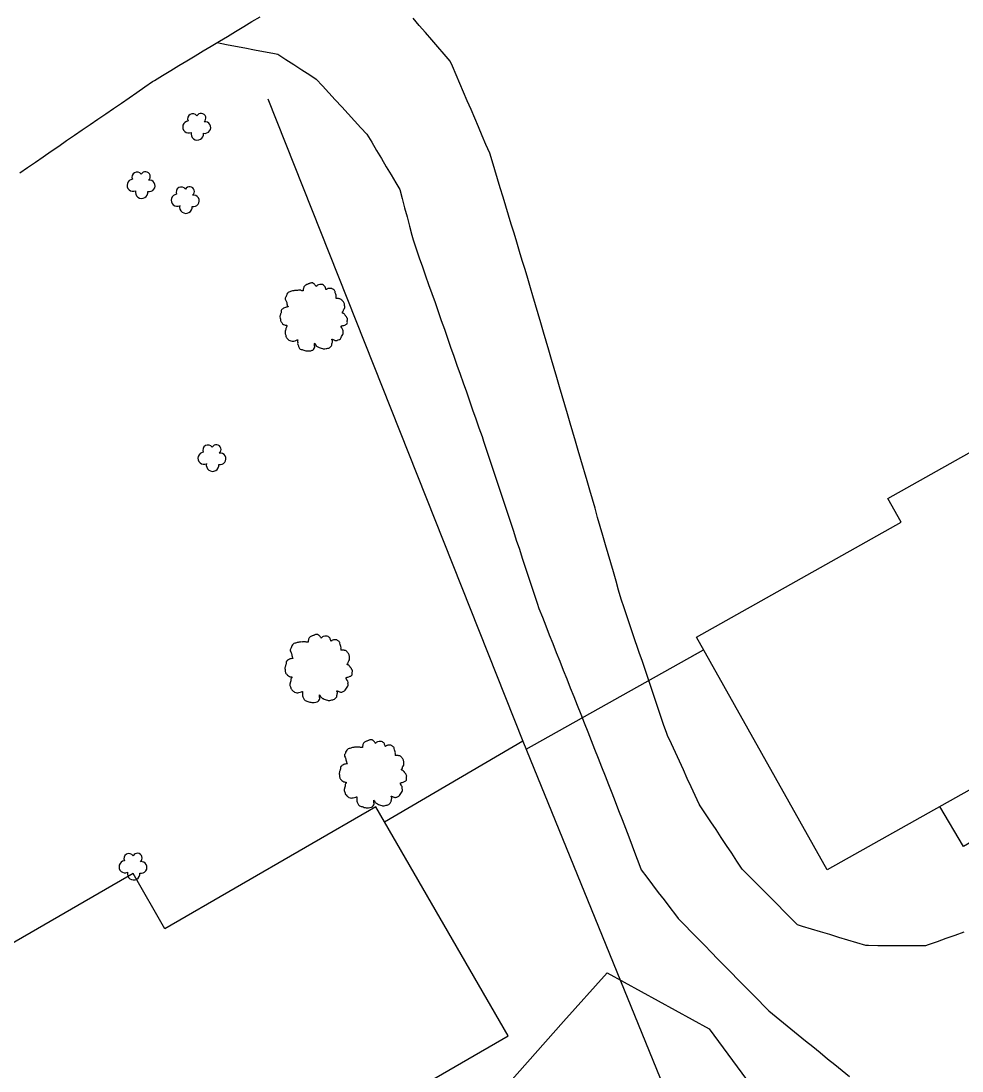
# Model space of a CAD drawing. Extents: x 1901471 to 1963503, y 756461 to 799997.
# Drawn here: x 1930323.5 to 1930422.7, y 773036.7 to 773147.5 of the extents above; entities that cross this region are included whole.
import ezdxf

# ---------------------------------------------------------------- set-up
doc = ezdxf.new("R2010")
doc.units = 0
for name, color, linetype in [('RD_EX_Bldg', 7, 'Continuous'), ('RD_EX_BldgApp', 7, 'Continuous'), ('RD_EX_Driveway', 7, 'Continuous'), ('RD_EX_Fence_Other', 7, 'Continuous'), ('RD_EX_Road', 7, 'Continuous'), ('RD_EX_VEG', 7, 'Continuous')]:
    doc.layers.add(name, color=color, linetype=linetype)

# ---------------------------------------------------------------- blocks, each defined once
blk = doc.blocks.new('T2')
at = {"layer": 'RD_EX_VEG'}
for points in [[(0.05, 7.21), (-0.25, 7.24), (-0.57, 7.14), (-0.82, 7.04), (-1.05, 6.96), (-1.27, 6.86), (-1.57, 6.69), (-1.8, 6.49), (-1.92, 6.24), (-1.97, 6.01), (-2.02, 5.74), (-2.02, 5.56), (-2.15, 5.54), (-2.3, 5.56), (-2.55, 5.64), (-2.8, 5.64), (-3.05, 5.64), (-3.4, 5.61), (-3.75, 5.61), (-4.02, 5.56), (-4.35, 5.51), (-4.72, 5.39), (-5.07, 5.26), (-5.37, 5.01), (-5.62, 4.54), (-5.75, 4.19), (-5.9, 3.94), (-5.75, 3.49), (-5.57, 3.14), (-5.55, 2.94), (-5.47, 2.52), (-5.37, 2.29), (-5.25, 2.09), (-5.32, 2.07), (-5.7, 2.02), (-6, 1.92), (-6.42, 1.69), (-6.64, 1.47), (-6.74, 1.14), (-6.77, 0.79), (-6.87, 0.59), (-6.94, 0.32), (-6.97, 0.24), (-7.02, -0.08), (-6.92, -0.53), (-6.89, -0.88), (-6.77, -1.11), (-6.62, -1.28), (-6.44, -1.53), (-6.05, -1.76), (-5.72, -1.86), (-5.52, -1.88), (-5.7, -2.38), (-5.75, -2.73), (-5.87, -3.13), (-5.87, -3.21), (-5.92, -3.68), (-5.77, -4.01), (-5.7, -4.38), (-5.52, -4.61), (-5.25, -4.91), (-4.92, -5.13), (-4.42, -5.26), (-4.02, -5.23), (-3.45, -5.06), (-3.2, -4.98), (-3.22, -5.16), (-3.2, -5.53), (-3.2, -5.96), (-3.05, -6.28), (-2.95, -6.56), (-2.8, -6.81), (-2.47, -7.03), (-2.07, -7.11), (-1.65, -7.26), (-1.2, -7.33), (-0.7, -7.36), (-0.1, -7.21), (0.18, -7.08), (0.28, -6.91), (0.48, -6.53), (0.43, -6.31), (0.45, -5.71), (0.55, -5.88), (0.73, -6.23), (1.23, -6.53), (1.63, -6.71), (2.1, -6.86), (2.4, -6.93), (2.88, -6.86), (3.25, -6.78), (3.63, -6.66), (3.93, -6.38), (4.1, -6.11), (4.15, -5.83), (4.23, -5.46), (4.28, -5.28)], [(4.28, -5.28), (4.2, -5.11), (4.15, -4.86), (4.23, -4.88), (4.4, -4.93), (4.68, -5.06), (4.9, -5.13), (5.23, -5.11), (5.5, -5.01), (5.95, -4.73), (6.22, -4.26), (6.5, -3.86), (6.57, -3.53), (6.52, -3.31), (6.5, -2.81), (6.3, -2.56), (6.25, -2.43), (6.15, -2.03), (6.22, -1.98), (6.5, -1.93), (6.87, -1.81), (7.15, -1.68), (7.37, -1.51), (7.45, -1.28), (7.42, -0.88), (7.47, -0.48), (7.4, -0.33), (7.3, -0.18), (7.22, 0.02), (7.07, 0.17), (6.97, 0.32), (6.87, 0.42), (6.75, 0.57), (6.57, 0.69), (6.42, 0.74), (6.37, 0.89), (6.52, 1.09), (6.57, 1.19), (6.6, 1.42), (6.82, 1.77), (6.87, 2.17), (6.82, 2.59), (6.77, 2.87), (6.62, 3.14), (6.42, 3.39), (6.3, 3.56), (6.12, 3.69), (5.8, 3.81), (5.55, 3.86), (5.2, 3.86), (5, 3.91), (5.03, 3.96), (5.03, 4.11), (5.03, 4.39), (4.95, 4.84), (4.8, 5.34), (4.8, 5.36), (4.7, 5.61), (4.48, 5.81), (4.3, 5.91), (4.1, 6.04), (3.85, 6.06), (3.55, 6.06), (3.28, 6.01), (3.08, 5.91), (2.9, 5.79), (2.83, 5.94), (2.73, 6.24), (2.68, 6.39), (2.53, 6.56), (2.3, 6.76), (1.85, 6.89), (1.23, 6.81), (0.93, 6.61), (0.78, 6.44), (0.73, 6.56), (0.53, 6.76), (0.43, 6.94), (0.25, 7.06), (0.1, 7.16), (0, 7.21)]]:
    blk.add_spline(points, degree=3, dxfattribs=at)
blk = doc.blocks.new('SB2')
at = {"layer": 'RD_EX_VEG'}
for centre, radius, start, end in [((-0.72, 1.55), 1.08, 34.9763, 204.756), ((1.05, 1.7), 0.995, 308.7626, 152.0467), ((-1.56, -0.16), 1.26, 96.4518, 294.734), ((1.84, -0.28), 1.22, 256.5667, 98.1046), ((0.25, -1.6), 1.32, 166.8827, 5.7589)]:
    blk.add_arc(centre, radius, start, end, dxfattribs=at)

msp = doc.modelspace()

# ---------------------------------------------------------------- linework, layer by layer
at = {"layer": 'RD_EX_Bldg'}
for points in [[(1930468.1, 773091.4), (1930408.51, 773057.96), (1930394.72, 773082.52), (1930416.3, 773094.63), (1930414.89, 773097.14), (1930430.61, 773105.97), (1930432.02, 773103.45), (1930454.32, 773115.97)], [(1930360.88, 773064.62), (1930338.64, 773051.75), (1930335.27, 773057.58), (1930315.74, 773046.28), (1930319.03, 773040.58), (1930301.03, 773030.18), (1930315.45, 773005.24), (1930317.91, 773006.66), (1930328.5, 772988.36), (1930360.53, 773006.88), (1930349.58, 773025.82), (1930374.86, 773040.44)]]:
    msp.add_lwpolyline(points, close=True, dxfattribs=at)
at = {"layer": 'RD_EX_BldgApp'}
msp.add_lwpolyline([(1930426.35, 773062.46), (1930422.87, 773060.42), (1930420.4, 773064.63)], dxfattribs=at)
at = {"layer": 'RD_EX_Driveway'}
for points in [[(1930422.92, 773051.39), (1930421.98, 773051.05), (1930421.03, 773050.72), (1930420.09, 773050.38), (1930419.15, 773050.05), (1930418.86, 773049.95), (1930417.86, 773049.95), (1930416.86, 773049.95), (1930415.86, 773049.96), (1930414.86, 773049.96), (1930413.86, 773049.96), (1930412.86, 773049.97), (1930412.59, 773049.97), (1930411.63, 773050.26), (1930410.68, 773050.55), (1930409.72, 773050.84), (1930408.77, 773051.13), (1930407.81, 773051.42), (1930406.85, 773051.71), (1930405.9, 773052), (1930405.38, 773052.16), (1930404.67, 773052.87), (1930403.97, 773053.58), (1930403.26, 773054.29), (1930402.56, 773055), (1930401.85, 773055.7), (1930401.15, 773056.41), (1930400.44, 773057.12), (1930399.74, 773057.83), (1930399.53, 773058.04), (1930398.98, 773058.87), (1930398.43, 773059.71), (1930397.88, 773060.54), (1930397.33, 773061.37), (1930396.78, 773062.21), (1930396.23, 773063.04), (1930395.67, 773063.88), (1930395.12, 773064.71), (1930395.01, 773064.89), (1930394.59, 773065.8), (1930394.17, 773066.71), (1930393.75, 773067.61), (1930393.33, 773068.52), (1930392.91, 773069.43), (1930392.5, 773070.34), (1930392.08, 773071.25), (1930391.66, 773072.15), (1930391.57, 773072.35), (1930391.25, 773073.3), (1930390.93, 773074.25), (1930390.61, 773075.2), (1930390.61, 773075.2), (1930390.29, 773076.14), (1930389.97, 773077.09), (1930389.65, 773078.04), (1930389.33, 773078.98), (1930389.01, 773079.93), (1930388.68, 773080.88), (1930388.04, 773082.77), (1930387.72, 773083.72), (1930387.4, 773084.67), (1930387.08, 773085.61), (1930386.78, 773086.51), (1930386.5, 773087.47), (1930386.23, 773088.43), (1930385.95, 773089.39), (1930385.67, 773090.35), (1930385.39, 773091.31), (1930385.12, 773092.27), (1930384.84, 773093.23), (1930384.56, 773094.19), (1930384.29, 773095.15), (1930384.01, 773096.11), (1930383.73, 773097.07), (1930383.45, 773098.03), (1930383.18, 773099), (1930382.9, 773099.96), (1930382.8, 773100.3), (1930382.52, 773101.26), (1930382.24, 773102.22), (1930381.95, 773103.18), (1930381.67, 773104.14), (1930381.39, 773105.1), (1930381.11, 773106.06), (1930380.83, 773107.02), (1930380.55, 773107.98), (1930380.27, 773108.94), (1930379.99, 773109.9), (1930379.71, 773110.86), (1930379.43, 773111.82), (1930379.14, 773112.78), (1930378.86, 773113.74), (1930378.58, 773114.7), (1930378.3, 773115.66), (1930378.02, 773116.62), (1930377.74, 773117.58), (1930377.46, 773118.54), (1930377.21, 773119.38), (1930376.92, 773120.34), (1930376.63, 773121.3), (1930376.34, 773122.25), (1930376.05, 773123.21), (1930375.76, 773124.17), (1930375.47, 773125.12), (1930375.18, 773126.08), (1930374.89, 773127.04), (1930374.6, 773127.99), (1930374.31, 773128.95), (1930374.02, 773129.91), (1930373.73, 773130.86), (1930373.44, 773131.82), (1930373.15, 773132.78), (1930372.91, 773133.58), (1930372.51, 773134.5), (1930372.12, 773135.42), (1930371.72, 773136.34), (1930371.72, 773136.34), (1930371.33, 773137.26), (1930370.93, 773138.18), (1930370.54, 773139.09), (1930370.14, 773140.01), (1930369.75, 773140.93), (1930369.35, 773141.85), (1930368.96, 773142.77), (1930368.74, 773143.27), (1930368.09, 773144.03), (1930367.43, 773144.79), (1930366.78, 773145.54), (1930366.13, 773146.3), (1930365.47, 773147.06), (1930364.82, 773147.81)], [(1930344.14, 773145.24), (1930345.12, 773145.05), (1930346.1, 773144.86), (1930347.08, 773144.68), (1930348.07, 773144.49), (1930349.05, 773144.3), (1930350.03, 773144.12), (1930350.56, 773144.02), (1930351.4, 773143.47), (1930352.24, 773142.93), (1930353.07, 773142.38), (1930353.91, 773141.84), (1930354.58, 773141.4), (1930355.26, 773140.67), (1930355.93, 773139.93), (1930356.61, 773139.19), (1930357.29, 773138.46), (1930357.97, 773137.72), (1930358.64, 773136.99), (1930359.32, 773136.25), (1930359.93, 773135.59), (1930360.45, 773134.73), (1930360.96, 773133.87), (1930361.47, 773133.01), (1930361.99, 773132.15), (1930362.5, 773131.29), (1930363.01, 773130.44), (1930363.42, 773129.75), (1930363.67, 773128.79), (1930363.92, 773127.82), (1930364.18, 773126.85), (1930364.43, 773125.88), (1930364.68, 773124.92), (1930364.81, 773124.43), (1930365.14, 773123.48), (1930365.47, 773122.54), (1930365.8, 773121.6), (1930366.13, 773120.65), (1930366.46, 773119.71), (1930366.8, 773118.77), (1930367.13, 773117.82), (1930367.46, 773116.88), (1930367.79, 773115.93), (1930368.12, 773114.99), (1930368.45, 773114.05), (1930368.78, 773113.1), (1930369.11, 773112.16), (1930369.44, 773111.22), (1930369.77, 773110.27), (1930370.11, 773109.33), (1930370.44, 773108.39), (1930370.77, 773107.44), (1930371.1, 773106.5), (1930371.43, 773105.55), (1930371.76, 773104.61), (1930372.09, 773103.67), (1930372.26, 773103.18), (1930372.58, 773102.23), (1930372.89, 773101.28), (1930373.2, 773100.33), (1930373.52, 773099.38), (1930373.83, 773098.43), (1930374.15, 773097.48), (1930374.46, 773096.53), (1930374.77, 773095.58), (1930374.77, 773095.58), (1930375.09, 773094.63), (1930375.4, 773093.68), (1930375.71, 773092.74), (1930376.03, 773091.79), (1930376.34, 773090.84), (1930376.97, 773088.94), (1930377.28, 773087.99), (1930377.59, 773087.04), (1930377.91, 773086.09), (1930378.09, 773085.55), (1930378.46, 773084.62), (1930378.82, 773083.69), (1930379.19, 773082.76), (1930379.56, 773081.83), (1930379.93, 773080.9), (1930380.29, 773079.97), (1930380.66, 773079.04), (1930381.03, 773078.11), (1930381.4, 773077.18), (1930381.77, 773076.25), (1930382.13, 773075.32), (1930382.5, 773074.39), (1930382.87, 773073.46), (1930383.24, 773072.53), (1930383.61, 773071.6), (1930383.97, 773070.68), (1930384.34, 773069.75), (1930384.71, 773068.82), (1930385.08, 773067.89), (1930385.45, 773066.96), (1930385.79, 773066.09), (1930386.14, 773065.16), (1930386.5, 773064.22), (1930386.86, 773063.29), (1930387.21, 773062.36), (1930387.57, 773061.43), (1930387.92, 773060.49), (1930388.28, 773059.56), (1930388.64, 773058.63), (1930388.88, 773057.98), (1930389.48, 773057.19), (1930390.09, 773056.39), (1930390.69, 773055.59), (1930391.29, 773054.79), (1930391.89, 773054), (1930392.49, 773053.2), (1930392.77, 773052.82), (1930393.48, 773052.11), (1930394.18, 773051.4), (1930394.88, 773050.68), (1930395.58, 773049.97), (1930396.28, 773049.26), (1930396.98, 773048.55), (1930397.68, 773047.83), (1930398.38, 773047.12), (1930399.09, 773046.41), (1930399.79, 773045.7), (1930400.49, 773044.98), (1930401.19, 773044.27), (1930401.89, 773043.56), (1930402.34, 773043.1), (1930403.12, 773042.46), (1930403.89, 773041.83), (1930404.67, 773041.2), (1930404.67, 773041.2), (1930405.44, 773040.57), (1930406.22, 773039.94), (1930406.99, 773039.31), (1930407.77, 773038.68), (1930408.54, 773038.04), (1930409.32, 773037.41), (1930410.09, 773036.78), (1930410.87, 773036.15)]]:
    msp.add_lwpolyline(points, dxfattribs=at)
at = {"layer": 'RD_EX_Fence_Other'}
for points in [[(1930349.51, 773139.32), (1930376.41, 773071.53), (1930361.81, 773063.01)], [(1930376.74, 773070.71), (1930395.47, 773081.19)], [(1930394.2, 773080.47), (1930395.47, 773081.19)], [(1930394.2, 773080.47), (1930395.47, 773081.19)], [(1930376.41, 773071.53), (1930407.23, 772995.86), (1930420.7, 772963.96)]]:
    msp.add_lwpolyline(points, dxfattribs=at)
at = {"layer": 'RD_EX_Road'}
msp.add_lwpolyline([(1930323.32, 773131.5), (1930324.15, 773132.07), (1930324.97, 773132.63), (1930325.79, 773133.2), (1930326.62, 773133.77), (1930327.44, 773134.33), (1930328.27, 773134.9), (1930329.09, 773135.46), (1930329.92, 773136.03), (1930330.74, 773136.59), (1930331.57, 773137.16), (1930331.57, 773137.16), (1930332.39, 773137.73), (1930333.22, 773138.29), (1930334.04, 773138.86), (1930334.86, 773139.42), (1930335.69, 773139.99), (1930336.51, 773140.56), (1930337.34, 773141.12), (1930337.54, 773141.26), (1930338.39, 773141.78), (1930339.25, 773142.29), (1930340.11, 773142.81), (1930340.96, 773143.32), (1930341.82, 773143.84), (1930342.68, 773144.36), (1930343.53, 773144.87), (1930344.39, 773145.39), (1930345.25, 773145.9), (1930346.1, 773146.42), (1930346.96, 773146.94), (1930347.82, 773147.45), (1930348.67, 773147.97)], dxfattribs=at)
at = {"layer": 'RD_EX_VEG'}
msp.add_lwpolyline([(1930414.99, 773000.75), (1930409.45, 772992.74), (1930400.68, 772986.92), (1930387.74, 772980.87), (1930374.87, 772977.16), (1930366.5, 772983.94), (1930360.04, 772995.66), (1930360.57, 773001.72), (1930365.71, 773007.41), (1930361.32, 773018.61), (1930362.28, 773025.47), (1930373.09, 773033.38), (1930380.7, 773041.95), (1930385.29, 773047.1), (1930396.07, 773041.18), (1930410.33, 773021.82), (1930415.65, 773012.08), (1930415.68, 773002.11)], close=True, dxfattribs=at)

# ---------------------------------------------------------------- block references
for name, p, xscale, yscale in [('SB2', (1930341.93, 773136.42), 0.5019685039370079, 0.5019685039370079), ('SB2', (1930336.06, 773130.27), 0.5019685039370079, 0.5019685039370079), ('SB2', (1930340.72, 773128.69), 0.5019685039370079, 0.5019685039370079), ('T2', (1930354.22, 773116.33), 0.4921259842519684, 0.4921259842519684), ('SB2', (1930343.54, 773101.47), 0.5019685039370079, 0.5019685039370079), ('T2', (1930354.74, 773079.24), 0.4921259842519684, 0.4921259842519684), ('T2', (1930360.47, 773068.13), 0.4921259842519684, 0.4921259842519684), ('SB2', (1930335.21, 773058.36), 0.5019685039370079, 0.5019685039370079)]:
    msp.add_blockref(name, p, dxfattribs=dict(at, xscale=xscale, yscale=yscale))

doc.saveas('drawing.dxf')
